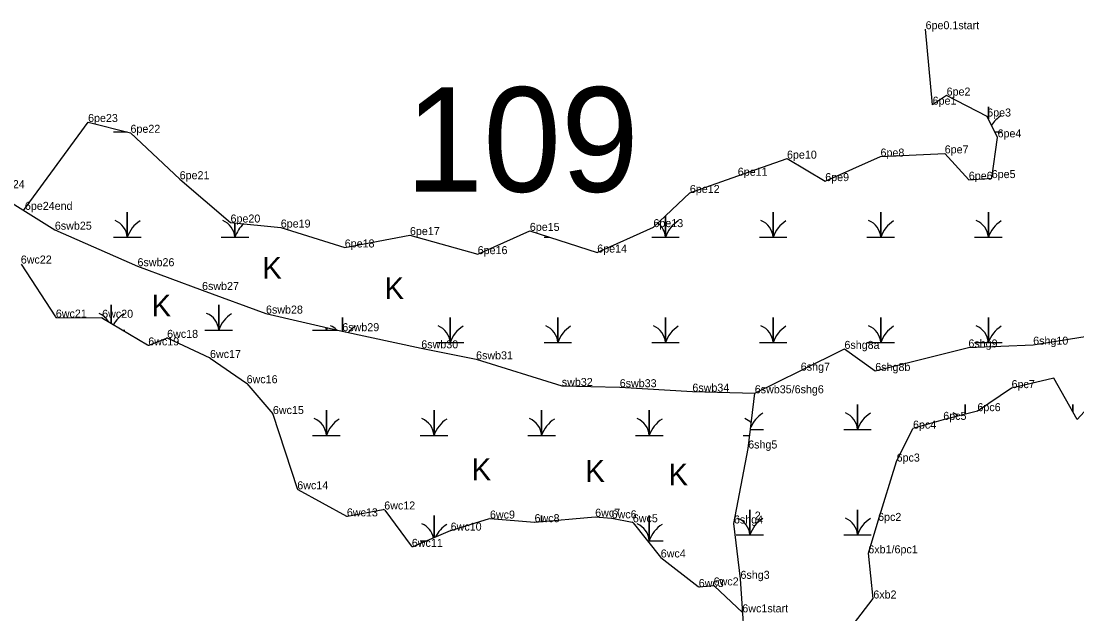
# Model space of a CAD drawing. Extents: x 2072529 to 2268796, y 436423 to 470397.
# Drawn here: x 2142381 to 2143041, y 445096 to 445467 of the extents above; entities that cross this region are included whole.
import ezdxf

# ---------------------------------------------------------------- set-up
doc = ezdxf.new("R2010")
doc.units = 0
for name, color, linetype in [('Default', 7, 'Continuous'), ('Exist Environmental Wetland Boundary', 7, 'Continuous'), ('Exist Environmental Wetland Boundary Cogo Comment', 7, 'Continuous'), ('Exist Environmental Wetland Boundary Cogo Point CELL', 7, 'Continuous'), ('Exist Hydro Jurisdictional Stream or Body of Water NEU Mitigable', 7, 'Continuous'), ('Exist Hydro Jurisdictional Stream or Body of Water NEU Mitigable Cogo Comment', 7, 'Continuous'), ('Exist Hydro Swamp or Marsh', 7, 'Continuous')]:
    doc.layers.add(name, color=color, linetype=linetype)

msp = doc.modelspace()

# ---------------------------------------------------------------- linework, layer by layer
at = {"layer": 'Exist Environmental Wetland Boundary'}
for p, q in [((2142380.9, 445314.95), (2142402.29, 445281.96)), ((2142403.13, 445281.51), (2142431.26, 445281.39)), ((2142431.77, 445281.25), (2142459.91, 445264.4)), ((2142460.8, 445264.32), (2142471.73, 445268.67)), ((2142472.53, 445268.64), (2142498.84, 445256.3)), ((2142498.98, 445256.22), (2142521.68, 445240.57)), ((2142521.87, 445240.4), (2142538.07, 445221.42)), ((2142538.26, 445221.08), (2142553.31, 445174.62)), ((2142553.79, 445174.05), (2142584.11, 445157.47)), ((2142584.77, 445157.37), (2142607.16, 445161.5)), ((2142608.15, 445161.11), (2142624.54, 445138.88)), ((2142649.31, 445148.43), (2142673.63, 445155.89)), ((2142674.01, 445155.93), (2142701.6, 445153.69)), ((2142701.77, 445153.69), (2142739.46, 445157.08)), ((2142739.65, 445157.08), (2142749.79, 445156.1)), ((2142749.88, 445156.09), (2142762.71, 445153.68)), ((2142763.3, 445153.32), (2142780.46, 445131.73)), ((2142625.74, 445138.55), (2142649.22, 445148.39)), ((2142780.62, 445131.56), (2142803.94, 445113.41)), ((2142804.66, 445113.2), (2142813.12, 445114.12)), ((2142813.91, 445113.85), (2142831.74, 445097.07))]:
    msp.add_line(p, q, dxfattribs=at)
for points in [[(2142382.4, 445348.38), (2142422.74, 445403.71), (2142449.23, 445396.97), (2142479.96, 445367.96), (2142511.74, 445340.9), (2142543.13, 445337.76), (2142583.09, 445325.33), (2142623.83, 445333.07), (2142666.17, 445321.15), (2142698.74, 445335.67), (2142740.85, 445322.15), (2142775.96, 445338.03), (2142798.71, 445359.37), (2142828.66, 445370.13), (2142859.41, 445380.81), (2142883.3, 445366.78), (2142917.83, 445382.12), (2142957.94, 445384.11), (2142972.99, 445367.64), (2142987.32, 445368.67), (2142990.96, 445394.11), (2142984.48, 445407.14), (2142959.14, 445420.22), (2142950.4, 445414.53), (2142945.99, 445461.67)], [(2143092.67, 445278.13), (2143099.33, 445253.06), (2143072.13, 445243.2), (2143047.3, 445225.02), (2143040.73, 445217.84), (2143026.08, 445243.67), (2142999.71, 445237.43), (2142978.38, 445223.03), (2142957.04, 445217.6), (2142938.12, 445212.12)], [(2142891.28, 445077.43), (2142913.33, 445105.99), (2142910.22, 445134.22), (2142916.33, 445154.47), (2142927.9, 445191.55), (2142938.12, 445212.12)]]:
    msp.add_lwpolyline(points, dxfattribs=at)
for centre, start, end in [((2142403.13, 445282.5), 212.97092, 269.76839), ((2142431.25, 445280.39), 59.08775, 89.76839), ((2142460.43, 445265.25), 239.08775, 291.66395), ((2142472.1, 445267.74), 64.87754, 111.66395), ((2142498.41, 445255.4), 55.4131, 64.87755), ((2142521.11, 445239.75), 40.48576, 55.4131), ((2142537.31, 445220.77), 17.95189, 40.48576), ((2142554.27, 445174.93), 197.95189, 241.3358), ((2142607.34, 445160.52), 36.41128, 100.45739), ((2142584.59, 445158.35), 241.3358, 280.45739), ((2142673.93, 445154.93), 85.37077, 107.04974), ((2142701.69, 445154.69), 265.37077, 275.13262), ((2142739.55, 445156.08), 84.50969, 95.13262), ((2142749.69, 445155.11), 79.35578, 84.50969), ((2142762.52, 445152.7), 38.47106, 79.35578), ((2142649.61, 445147.47), 107.04974, 112.73399), ((2142625.35, 445139.47), 216.41127, 292.73399), ((2142781.24, 445132.35), 218.47106, 232.09177), ((2142804.55, 445114.2), 232.09177, 276.18957), ((2142813.22, 445113.12), 46.73492, 96.18957)]:
    msp.add_arc(centre, 1, start, end, dxfattribs=at)
at = {"layer": 'Exist Environmental Wetland Boundary Cogo Point CELL'}
for p, q in [((2142945.65, 445461.33), (2142945.65, 445461.33)), ((2142959.14, 445420.22), (2142959.14, 445420.22)), ((2142950.4, 445414.53), (2142950.4, 445414.53)), ((2142422.74, 445403.71), (2142422.74, 445403.71)), ((2142984.48, 445407.14), (2142984.48, 445407.14)), ((2142449.23, 445396.97), (2142449.23, 445396.97)), ((2142990.96, 445394.11), (2142990.96, 445394.11)), ((2142957.94, 445384.11), (2142957.94, 445384.11)), ((2142859.41, 445380.81), (2142859.41, 445380.81)), ((2142917.83, 445382.12), (2142917.83, 445382.12)), ((2142828.66, 445370.13), (2142828.66, 445370.13)), ((2142479.96, 445367.96), (2142479.96, 445367.96)), ((2142883.3, 445366.78), (2142883.3, 445366.78)), ((2142972.99, 445367.64), (2142972.99, 445367.64)), ((2142987.32, 445368.67), (2142987.32, 445368.67)), ((2142798.71, 445359.37), (2142798.71, 445359.37)), ((2142382.4, 445348.38), (2142382.4, 445348.38)), ((2142511.74, 445340.9), (2142511.74, 445340.9)), ((2142543.13, 445337.76), (2142543.13, 445337.76)), ((2142775.96, 445338.03), (2142775.96, 445338.03)), ((2142401.98, 445336.44), (2142401.98, 445336.44)), ((2142623.83, 445333.07), (2142623.83, 445333.07)), ((2142698.74, 445335.67), (2142698.74, 445335.67)), ((2142583.09, 445325.33), (2142583.09, 445325.33)), ((2142666.17, 445321.15), (2142666.17, 445321.15)), ((2142740.85, 445322.15), (2142740.85, 445322.15)), ((2142453.62, 445313.6), (2142453.62, 445313.6)), ((2142493.93, 445298.74), (2142493.93, 445298.74)), ((2142533.89, 445284.02), (2142533.89, 445284.02)), ((2142402.59, 445281.51), (2142402.59, 445281.51)), ((2142431.53, 445281.39), (2142431.53, 445281.39)), ((2142581.58, 445273.02), (2142581.58, 445273.02)), ((2142460.34, 445264.14), (2142460.34, 445264.14)), ((2142472.13, 445268.83), (2142472.13, 445268.83)), ((2143013.21, 445264.58), (2143013.21, 445264.58)), ((2142630.92, 445262.32), (2142630.92, 445262.32)), ((2142895.3, 445261.95), (2142895.3, 445261.95)), ((2142895.3, 445261.95), (2142895.3, 445261.95)), ((2142972.75, 445262.87), (2142972.75, 445262.87)), ((2142972.75, 445262.87), (2142972.75, 445262.87)), ((2142498.91, 445256.27), (2142498.91, 445256.27)), ((2142665.14, 445255.43), (2142665.14, 445255.43)), ((2142868.02, 445248.35), (2142868.02, 445248.35)), ((2142868.02, 445248.35), (2142868.02, 445248.35)), ((2142914.55, 445248.15), (2142914.55, 445248.15)), ((2142914.55, 445248.15), (2142914.55, 445248.15)), ((2142521.79, 445240.5), (2142521.79, 445240.5)), ((2142718.69, 445238.77), (2142718.69, 445238.77)), ((2142754.89, 445238.01), (2142754.89, 445238.01)), ((2142800.28, 445235.23), (2142800.28, 445235.23)), ((2142839.27, 445234.22), (2142839.27, 445234.22)), ((2142999.71, 445237.43), (2142999.71, 445237.43)), ((2142999.71, 445237.43), (2142999.71, 445237.43)), ((2142999.71, 445237.43), (2142999.71, 445237.43)), ((2142999.71, 445237.43), (2142999.71, 445237.43)), ((2142999.71, 445237.43), (2142999.71, 445237.43)), ((2142999.71, 445237.43), (2142999.71, 445237.43)), ((2142999.71, 445237.43), (2142999.71, 445237.43)), ((2142999.71, 445237.43), (2142999.71, 445237.43)), ((2142999.71, 445237.43), (2142999.71, 445237.43)), ((2142999.71, 445237.43), (2142999.71, 445237.43)), ((2142999.71, 445237.43), (2142999.71, 445237.43)), ((2142999.71, 445237.43), (2142999.71, 445237.43)), ((2142999.71, 445237.43), (2142999.71, 445237.43)), ((2142999.71, 445237.43), (2142999.71, 445237.43)), ((2142538.2, 445221.27), (2142538.2, 445221.27)), ((2142978.38, 445223.03), (2142978.38, 445223.03)), ((2142978.38, 445223.03), (2142978.38, 445223.03)), ((2142978.38, 445223.03), (2142978.38, 445223.03)), ((2142978.38, 445223.03), (2142978.38, 445223.03)), ((2142978.38, 445223.03), (2142978.38, 445223.03)), ((2142978.38, 445223.03), (2142978.38, 445223.03)), ((2142978.38, 445223.03), (2142978.38, 445223.03)), ((2142978.38, 445223.03), (2142978.38, 445223.03)), ((2142978.38, 445223.03), (2142978.38, 445223.03)), ((2142978.38, 445223.03), (2142978.38, 445223.03)), ((2142978.38, 445223.03), (2142978.38, 445223.03)), ((2142978.38, 445223.03), (2142978.38, 445223.03)), ((2142978.38, 445223.03), (2142978.38, 445223.03)), ((2142978.38, 445223.03), (2142978.38, 445223.03)), ((2142938.12, 445212.12), (2142938.12, 445212.12)), ((2142938.12, 445212.12), (2142938.12, 445212.12)), ((2142938.12, 445212.12), (2142938.12, 445212.12)), ((2142938.12, 445212.12), (2142938.12, 445212.12)), ((2142938.12, 445212.12), (2142938.12, 445212.12)), ((2142938.12, 445212.12), (2142938.12, 445212.12)), ((2142938.12, 445212.12), (2142938.12, 445212.12)), ((2142938.12, 445212.12), (2142938.12, 445212.12)), ((2142938.12, 445212.12), (2142938.12, 445212.12)), ((2142938.12, 445212.12), (2142938.12, 445212.12)), ((2142938.12, 445212.12), (2142938.12, 445212.12)), ((2142938.12, 445212.12), (2142938.12, 445212.12)), ((2142938.12, 445212.12), (2142938.12, 445212.12)), ((2142938.12, 445212.12), (2142938.12, 445212.12)), ((2142957.04, 445217.6), (2142957.04, 445217.6)), ((2142957.04, 445217.6), (2142957.04, 445217.6)), ((2142957.04, 445217.6), (2142957.04, 445217.6)), ((2142957.04, 445217.6), (2142957.04, 445217.6)), ((2142957.04, 445217.6), (2142957.04, 445217.6)), ((2142957.04, 445217.6), (2142957.04, 445217.6)), ((2142957.04, 445217.6), (2142957.04, 445217.6)), ((2142957.04, 445217.6), (2142957.04, 445217.6)), ((2142957.04, 445217.6), (2142957.04, 445217.6)), ((2142957.04, 445217.6), (2142957.04, 445217.6)), ((2142957.04, 445217.6), (2142957.04, 445217.6)), ((2142957.04, 445217.6), (2142957.04, 445217.6)), ((2142957.04, 445217.6), (2142957.04, 445217.6)), ((2142957.04, 445217.6), (2142957.04, 445217.6)), ((2142835.15, 445199.72), (2142835.15, 445199.72)), ((2142927.9, 445191.55), (2142927.9, 445191.55)), ((2142553.44, 445174.24), (2142553.44, 445174.24)), ((2142607.78, 445161.61), (2142607.78, 445161.61)), ((2142584.42, 445157.3), (2142584.42, 445157.3)), ((2142673.82, 445155.94), (2142673.82, 445155.94)), ((2142701.69, 445153.68), (2142701.69, 445153.68)), ((2142739.55, 445157.09), (2142739.55, 445157.09)), ((2142749.83, 445156.1), (2142749.83, 445156.1)), ((2142763.07, 445153.61), (2142763.07, 445153.61)), ((2142826.25, 445152.85), (2142826.25, 445152.85)), ((2142916.33, 445154.47), (2142916.33, 445154.47)), ((2142649.27, 445148.41), (2142649.27, 445148.41)), ((2142625.01, 445138.25), (2142625.01, 445138.25)), ((2142910.22, 445134.22), (2142910.22, 445134.22)), ((2142780.53, 445131.64), (2142780.53, 445131.64)), ((2142804.26, 445113.16), (2142804.26, 445113.16)), ((2142813.57, 445114.17), (2142813.57, 445114.17)), ((2142830.34, 445118.29), (2142830.34, 445118.29)), ((2142913.33, 445105.99), (2142913.33, 445105.99)), ((2142831.74, 445097.07), (2142831.74, 445097.07))]:
    msp.add_line(p, q, dxfattribs=at)
at = {"layer": 'Exist Hydro Jurisdictional Stream or Body of Water NEU Mitigable'}
for points in [[(2142360.11, 445362.37), (2142401.98, 445336.44), (2142453.62, 445313.6), (2142493.93, 445298.74), (2142533.89, 445284.02), (2142581.58, 445273.02), (2142630.92, 445262.32), (2142665.14, 445255.43)], [(2142845.68, 445032.46), (2142833.82, 445065.8), (2142830.34, 445118.29), (2142826.25, 445152.85), (2142835.15, 445199.72), (2142839.27, 445234.22), (2142868.02, 445248.35), (2142895.3, 445261.95), (2142914.55, 445248.15), (2142972.75, 445262.87), (2143013.21, 445264.58), (2143052.07, 445270.71), (2143139.23, 445286.64)], [(2142665.14, 445255.43), (2142718.69, 445238.77), (2142754.89, 445238.01), (2142800.28, 445235.23), (2142839.27, 445234.22)]]:
    msp.add_lwpolyline(points, dxfattribs=at)
at = {"layer": 'Exist Hydro Swamp or Marsh'}
for points in [[(2142985.22, 445405.66), (2142985.22, 445413.26), (2142985.22, 445405.66)], [(2142438.62, 445397.48), (2142447.22, 445397.48)], [(2142989.29, 445397.48), (2142993.82, 445397.48)], [(2142438.62, 445331.68), (2142447.22, 445331.68), (2142447.22, 445347.46), (2142447.22, 445331.68), (2142455.82, 445331.68)], [(2142774.87, 445331.68), (2142783.47, 445331.68), (2142783.47, 445345.08)], [(2142783.47, 445345.08), (2142783.47, 445331.68), (2142792.07, 445331.68)], [(2142842.12, 445331.68), (2142850.72, 445331.68), (2142850.72, 445347.46), (2142850.72, 445331.68), (2142859.32, 445331.68)], [(2142909.37, 445331.68), (2142917.97, 445331.68), (2142917.97, 445347.46), (2142917.97, 445331.68), (2142926.57, 445331.68)], [(2142976.62, 445331.68), (2142985.22, 445331.68), (2142985.22, 445347.46), (2142985.22, 445331.68), (2142993.82, 445331.68)], [(2142505.87, 445331.68), (2142514.47, 445331.68), (2142514.47, 445340.62)], [(2142514.47, 445340.62), (2142514.47, 445331.68), (2142523.07, 445331.68)], [(2142707.62, 445331.68), (2142711.16, 445331.68)], [(2142437.12, 445278.04), (2142437.12, 445289.47), (2142437.12, 445278.04)], [(2142495.77, 445273.69), (2142504.37, 445273.69), (2142504.37, 445289.47), (2142504.37, 445273.69), (2142512.97, 445273.69)], [(2142581.72, 445272.99), (2142581.72, 445281.66), (2142581.72, 445272.99)], [(2142640.37, 445265.88), (2142648.97, 445265.88), (2142648.97, 445281.66), (2142648.97, 445265.88), (2142657.57, 445265.88)], [(2142707.62, 445265.88), (2142716.22, 445265.88), (2142716.22, 445281.66), (2142716.22, 445265.88), (2142724.82, 445265.88)], [(2142774.87, 445265.88), (2142783.47, 445265.88), (2142783.47, 445281.66), (2142783.47, 445265.88), (2142792.07, 445265.88)], [(2142842.12, 445265.88), (2142850.72, 445265.88), (2142850.72, 445281.66), (2142850.72, 445265.88), (2142859.32, 445265.88)], [(2142909.37, 445265.88), (2142917.97, 445265.88), (2142917.97, 445281.66), (2142917.97, 445265.88), (2142926.57, 445265.88)], [(2142976.62, 445265.88), (2142985.22, 445265.88), (2142985.22, 445281.66), (2142985.22, 445265.88), (2142993.82, 445265.88)], [(2142444.4, 445273.69), (2142445.72, 445273.69)], [(2142563.02, 445273.69), (2142571.62, 445273.69), (2142571.62, 445275.32)], [(2142571.62, 445275.32), (2142571.62, 445273.69), (2142578.7, 445273.69)], [(2142894.87, 445211.51), (2142903.47, 445211.51), (2142903.47, 445227.29), (2142903.47, 445211.51), (2142912.07, 445211.51)], [(2142970.72, 445221.08), (2142970.72, 445227.29), (2142970.72, 445221.08)], [(2143037.97, 445222.71), (2143037.97, 445227.29), (2143037.97, 445222.71)], [(2142563.02, 445207.89), (2142571.62, 445207.89), (2142571.62, 445223.67), (2142571.62, 445207.89), (2142580.22, 445207.89)], [(2142630.27, 445207.89), (2142638.87, 445207.89), (2142638.87, 445223.67), (2142638.87, 445207.89), (2142647.47, 445207.89)], [(2142697.52, 445207.89), (2142706.12, 445207.89), (2142706.12, 445223.67), (2142706.12, 445207.89), (2142714.72, 445207.89)], [(2142764.77, 445207.89), (2142773.37, 445207.89), (2142773.37, 445223.67), (2142773.37, 445207.89), (2142781.97, 445207.89)], [(2142836.56, 445211.51), (2142844.82, 445211.51)], [(2142832.02, 445207.89), (2142836.12, 445207.89)], [(2142827.62, 445145.71), (2142836.22, 445145.71), (2142836.22, 445161.49), (2142836.22, 445145.71), (2142844.82, 445145.71)], [(2142894.87, 445145.71), (2142903.47, 445145.71), (2142903.47, 445161.49), (2142903.47, 445145.71), (2142912.07, 445145.71)], [(2142638.87, 445144.06), (2142638.87, 445157.87), (2142638.87, 445144.06)], [(2142706.12, 445154.08), (2142706.12, 445157.87), (2142706.12, 445154.08)], [(2142772.23, 445142.09), (2142773.37, 445142.09), (2142773.37, 445157.87), (2142773.37, 445142.09), (2142781.97, 445142.09)], [(2142630.27, 445142.09), (2142634.17, 445142.09)]]:
    msp.add_lwpolyline(points, dxfattribs=at)
for centre, radius, start, end in [((2143003.46, 445391.42), 19.22, 122.12745, 147.76598), ((2142434.95, 445330.79), 12.3, 4.14034, 67.53497), ((2142465.46, 445325.62), 19.22, 122.12745, 161.62219), ((2142502.2, 445330.79), 12.3, 4.14034, 67.53497), ((2142532.71, 445325.62), 19.22, 131.26844, 161.62219), ((2142771.2, 445330.79), 12.3, 4.14034, 52.66995), ((2142801.71, 445325.62), 19.22, 122.12745, 161.62219), ((2142838.45, 445330.79), 12.3, 4.14034, 67.53497), ((2142868.96, 445325.62), 19.22, 122.12745, 161.62219), ((2142905.7, 445330.79), 12.3, 4.14034, 67.53497), ((2142936.21, 445325.62), 19.22, 122.12745, 161.62219), ((2142972.95, 445330.79), 12.3, 4.14034, 67.53497), ((2143003.46, 445325.62), 19.22, 122.12745, 161.62219), ((2142424.86, 445272.8), 12.3, 30.50388, 67.53497), ((2142455.36, 445267.63), 19.22, 122.12745, 150.3865), ((2142492.11, 445272.8), 12.3, 4.14034, 67.53497), ((2142522.61, 445267.63), 19.22, 122.12745, 161.62219), ((2142559.36, 445272.8), 12.3, 4.14034, 12.09595), ((2142589.86, 445267.63), 19.22, 156.83207, 161.62219), ((2142569.45, 445264.99), 12.3, 46.08996, 67.53497), ((2142599.96, 445259.82), 19.22, 122.12745, 139.82345), ((2142636.7, 445264.99), 12.3, 4.14034, 67.53497), ((2142667.21, 445259.82), 19.22, 122.12745, 161.62219), ((2142703.95, 445264.99), 12.3, 4.14034, 67.53497), ((2142734.46, 445259.82), 19.22, 122.12745, 161.62219), ((2142771.2, 445264.99), 12.3, 4.14034, 67.53497), ((2142801.71, 445259.82), 19.22, 122.12745, 161.62219), ((2142838.45, 445264.99), 12.3, 4.14034, 67.53497), ((2142868.96, 445259.82), 19.22, 122.12745, 161.62219), ((2142905.7, 445264.99), 12.3, 4.14034, 67.53497), ((2142936.21, 445259.82), 19.22, 122.12745, 161.62219), ((2142972.95, 445264.99), 12.3, 4.14034, 67.53497), ((2143003.46, 445259.82), 19.22, 122.12745, 161.62219), ((2142559.36, 445207), 12.3, 4.14034, 67.53497), ((2142589.86, 445201.83), 19.22, 122.12745, 161.62219), ((2142626.61, 445207), 12.3, 4.14034, 67.53497), ((2142657.11, 445201.83), 19.22, 122.12745, 161.62219), ((2142693.86, 445207), 12.3, 4.14034, 67.53497), ((2142724.36, 445201.83), 19.22, 122.12745, 161.62219), ((2142761.11, 445207), 12.3, 4.14034, 67.53497), ((2142791.61, 445201.83), 19.22, 122.12745, 161.62219), ((2142828.36, 445207), 12.3, 44.98177, 67.53497), ((2142854.46, 445205.45), 19.22, 122.12745, 157.4262), ((2142891.21, 445210.62), 12.3, 4.14034, 67.53497), ((2142921.71, 445205.45), 19.22, 122.12745, 161.62219), ((2142958.46, 445210.62), 12.3, 49.6148, 67.53497), ((2142626.61, 445141.2), 12.3, 12.88474, 67.53497), ((2142657.11, 445136.03), 19.22, 122.12745, 153.96221), ((2142761.11, 445141.2), 12.3, 4.14034, 67.53497), ((2142791.61, 445136.03), 19.22, 122.12745, 161.62219), ((2142823.96, 445144.82), 12.3, 4.14034, 67.53497), ((2142854.46, 445139.65), 19.22, 122.12745, 161.62219), ((2142891.21, 445144.82), 12.3, 4.14034, 67.53497), ((2142921.71, 445139.65), 19.22, 122.12745, 161.62219)]:
    msp.add_arc(centre, radius, start, end, dxfattribs=at)

# ---------------------------------------------------------------- texts
at = {"layer": 'Default'}
msp.add_text('109', height=65.34, dxfattribs=at).set_placement((2142621.05, 445360.11))
at = {"layer": 'Exist Environmental Wetland Boundary Cogo Comment'}
for s, p in [('6pe0.1start', (2142945.99, 445461.67)), ('6pe2', (2142959.14, 445420.22)), ('6pe1', (2142950.4, 445414.53)), ('6pe3', (2142984.48, 445407.14)), ('6pe23', (2142422.74, 445403.71)), ('6pe22', (2142449.23, 445396.97)), ('6pe4', (2142990.96, 445394.11)), ('6pe10', (2142859.41, 445380.81)), ('6pe8', (2142917.83, 445382.12)), ('6pe7', (2142957.94, 445384.11)), ('6pe21', (2142479.96, 445367.96)), ('6pe11', (2142828.66, 445370.13)), ('6pe9', (2142883.3, 445366.78)), ('6pe6', (2142972.99, 445367.64)), ('6pe5', (2142987.32, 445368.67)), ('6pe12', (2142798.71, 445359.37)), ('6pe20', (2142511.74, 445340.9)), ('6pe13', (2142775.96, 445338.03)), ('6pe19', (2142543.13, 445337.76)), ('6pe17', (2142623.83, 445333.07)), ('6pe15', (2142698.74, 445335.67)), ('6pe18', (2142583.09, 445325.33)), ('6pe16', (2142666.17, 445321.15)), ('6pe14', (2142740.85, 445322.15)), ('6wc22', (2142380.69, 445315.27)), ('6wc21', (2142402.59, 445281.51)), ('6wc20', (2142431.53, 445281.39)), ('6wc18', (2142472.13, 445268.83)), ('6wc19', (2142460.34, 445264.14)), ('6wc17', (2142498.91, 445256.27)), ('6wc16', (2142521.79, 445240.5)), ('6pc7', (2142999.71, 445237.43)), ('6wc15', (2142538.2, 445221.27)), ('6pc6', (2142978.38, 445223.03)), ('6pc5', (2142957.04, 445217.6)), ('6pc4', (2142938.12, 445212.12)), ('6pc3', (2142927.9, 445191.55)), ('6wc14', (2142553.44, 445174.24)), ('6wc12', (2142607.78, 445161.61)), ('6wc13', (2142584.42, 445157.3)), ('6wc9', (2142673.82, 445155.94)), ('6wc8', (2142701.69, 445153.68)), ('6wc7', (2142739.55, 445157.09)), ('6wc6', (2142749.83, 445156.1)), ('6wc5', (2142763.07, 445153.61)), ('6pc2', (2142916.33, 445154.47)), ('6wc10', (2142649.27, 445148.41)), ('6wc11', (2142625.01, 445138.25)), ('6xb1/6pc1', (2142910.22, 445134.22)), ('6wc4', (2142780.53, 445131.64)), ('6wc2', (2142813.57, 445114.17)), ('6wc3', (2142804.26, 445113.16)), ('6xb2', (2142913.33, 445105.99))]:
    msp.add_text(s, height=5, dxfattribs=at).set_placement(p)
at = {"layer": 'Exist Hydro Jurisdictional Stream or Body of Water NEU Mitigable Cogo Comment'}
for s, p in [('6swb24', (2142360.11, 445362.37)), ('6pe24end', (2142383.27, 445348.81)), ('6swb25', (2142401.98, 445336.44)), ('6swb26', (2142453.62, 445313.6)), ('6swb27', (2142493.93, 445298.74)), ('6swb28', (2142533.89, 445284.02)), ('6swb29', (2142581.58, 445273.02)), ('6swb30', (2142630.92, 445262.32)), ('6shg8a', (2142895.3, 445261.95)), ('6shg9', (2142972.75, 445262.87)), ('6shg10', (2143013.21, 445264.58)), ('6swb31', (2142665.14, 445255.43)), ('6shg7', (2142868.02, 445248.35)), ('6shg8b', (2142914.55, 445248.15)), ('swb32', (2142718.69, 445238.77)), ('6swb33', (2142754.89, 445238.01)), ('6swb34', (2142800.28, 445235.23)), ('6swb35/6shg6', (2142839.27, 445234.22)), ('6shg5', (2142835.15, 445199.72)), ('2', (2142839.27, 445155.31)), ('6shg4', (2142826.25, 445152.85)), ('6shg3', (2142830.34, 445118.29)), ('6wc1start', (2142831.5, 445097.35))]:
    msp.add_text(s, height=5, dxfattribs=at).set_placement(p)
at = {"layer": 'Exist Hydro Swamp or Marsh'}
for p in [(2142531.63, 445305.81), (2142607.99, 445293.09), (2142462.47, 445282.25), (2142662.38, 445179.91), (2142733.44, 445178.85), (2142785.4, 445176.73)]:
    msp.add_text('K', height=13.6, dxfattribs=at).set_placement(p)

doc.saveas('drawing.dxf')
